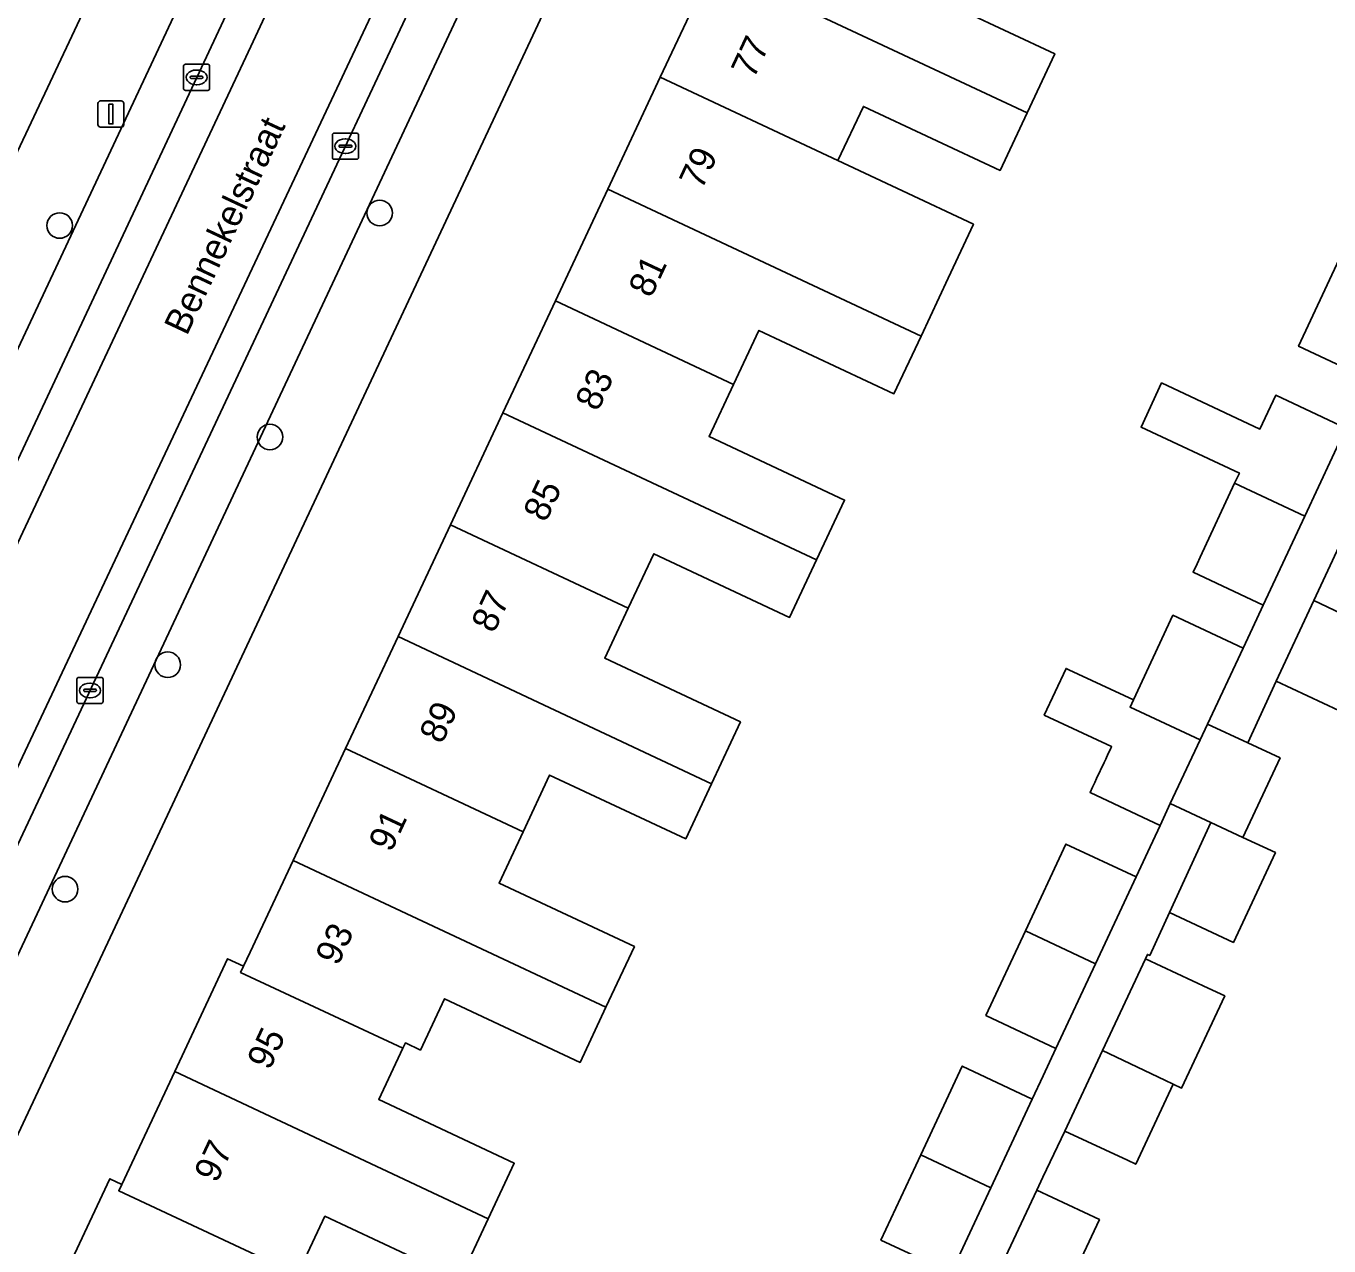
# Model space of a CAD drawing. Extents: x 159817 to 160765, y 380688 to 381638.
# Drawn here: x 160122.82 to 160172.67, y 381322.59 to 381369.25 of the extents above; entities that cross this region are included whole.
import ezdxf

# ---------------------------------------------------------------- set-up
doc = ezdxf.new("R2010")
doc.units = 0
for name, color, linetype in [('IMGEO_Boom', 7, 'Continuous'), ('IMGEO_Erf', 7, 'Continuous'), ('IMGEO_Kolk', 7, 'Continuous'), ('IMGEO_Lichtmast', 7, 'Continuous'), ('IMGEO_Openbare_ruimte_label', 7, 'Continuous'), ('IMGEO_Pand', 7, 'Continuous'), ('IMGEO_Pand_nummerreeks', 7, 'Continuous'), ('IMGEO_Parkeervlak_open', 7, 'Continuous'), ('IMGEO_Rijbaan_lokaal_gesloten', 7, 'Continuous'), ('IMGEO_Voetpad_halfverhard', 7, 'Continuous'), ('IMGEO_Voetpad_open', 7, 'Continuous')]:
    doc.layers.add(name, color=color, linetype=linetype)

msp = doc.modelspace()

# ---------------------------------------------------------------- linework, layer by layer
at = {"layer": 'IMGEO_Boom'}
for centre in [(160136.349, 381362.104), (160124.103, 381361.624), (160132.15, 381353.535), (160128.24, 381344.822), (160124.311, 381336.239)]:
    msp.add_circle(centre, 0.489, dxfattribs=at)
at = {"layer": 'IMGEO_Erf'}
for points in [[(160101.76, 381320.464), (160105.356, 381328.134), (160146.257, 381414.891)], [(160158.582, 381403.815), (160118.127, 381317.544)], [(160123.99, 381320.83), (160126.02, 381325.159), (160126.482, 381324.943), (160128.506, 381329.259), (160130.53, 381333.575), (160131.139, 381333.289), (160131.39, 381333.824), (160133.038, 381337.338), (160135.045, 381341.618), (160137.052, 381345.898), (160139.059, 381350.178), (160141.066, 381354.458), (160143.073, 381358.738), (160145.079, 381363.016), (160147.086, 381367.296), (160149.093, 381371.576)], [(160156.941, 381370.654), (160162.183, 381368.196), (160161.123, 381365.935), (160160.089, 381363.731), (160154.86, 381366.182), (160153.887, 381364.107), (160156.354, 381362.95), (160159.073, 381361.675), (160158.108, 381359.616), (160157.067, 381357.395), (160156.031, 381355.186), (160150.86, 381357.611), (160149.889, 381355.54), (160148.956, 381353.55), (160154.138, 381351.12), (160153.065, 381348.831), (160152.034, 381346.633), (160146.839, 381349.068), (160145.863, 381346.987), (160144.965, 381345.071), (160150.156, 381342.636), (160149.048, 381340.273), (160148.059, 381338.164), (160142.854, 381340.604), (160141.836, 381338.432), (160140.917, 381336.472), (160146.097, 381334.043), (160145.009, 381331.723), (160144.018, 381329.61), (160138.827, 381332.045), (160137.908, 381330.086), (160137.334, 381330.356), (160137.239, 381330.153), (160136.317, 381328.187), (160141.501, 381325.756), (160140.503, 381323.628), (160139.414, 381321.305), (160134.252, 381323.726), (160133.205, 381321.494)], [(160174.197, 381355.748), (160171.514, 381357.006), (160173.07, 381360.333)], [(160158.215, 381321.562), (160155.533, 381322.815), (160157.056, 381326.073), (160158.643, 381329.468), (160161.324, 381328.211), (160161.737, 381329.095), (160162.23, 381330.15), (160159.549, 381331.408), (160161.06, 381334.64), (160162.612, 381337.961), (160165.293, 381336.704), (160165.742, 381337.664), (160166.214, 381338.674), (160163.533, 381339.931), (160163.633, 381340.144), (160163.714, 381340.318), (160163.786, 381340.471), (160164.07, 381341.078), (160164.134, 381341.217), (160164.23, 381341.422), (160164.314, 381341.6), (160164.355, 381341.69), (160161.779, 381342.897), (160162.614, 381344.685), (160162.726, 381344.632), (160165.191, 381343.477), (160166.705, 381346.718), (160169.387, 381345.46), (160169.746, 381346.228), (160170.155, 381347.103), (160167.473, 381348.36), (160167.626, 381348.688), (160167.744, 381348.939), (160169.066, 381351.768), (160169.246, 381352.153), (160165.484, 381353.917), (160166.273, 381355.602), (160170.034, 381353.839), (160170.639, 381355.134), (160173.321, 381353.876)], [(160173.052, 381343.079), (160170.656, 381344.2), (160169.57, 381341.835), (160170.804, 381341.262), (160169.378, 381338.216), (160170.625, 381337.637), (160169.017, 381334.2), (160166.571, 381335.345), (160165.815, 381333.702), (160165.731, 381333.741), (160165.654, 381333.576), (160168.05, 381332.455), (160168.686, 381332.157), (160167.035, 381328.627), (160166.714, 381328.78), (160165.282, 381325.719), (160164.968, 381325.866), (160162.572, 381326.987), (160161.726, 381325.217), (160161.494, 381324.721), (160163.89, 381323.6), (160162.395, 381320.404)]]:
    msp.add_lwpolyline(points, dxfattribs=at)
at = {"layer": 'IMGEO_Kolk'}
for p, q in [((160128.841, 381366.865), (160128.841, 381367.717)), ((160128.916, 381367.791), (160129.768, 381367.791)), ((160129.842, 381367.717), (160129.842, 381366.865)), ((160129.1, 381367.285), (160129.1, 381367.297)), ((160129.538, 381367.248), (160129.14, 381367.248)), ((160129.143, 381367.334), (160129.541, 381367.334)), ((160129.329, 381367.571), (160129.354, 381367.571)), ((160129.584, 381367.297), (160129.584, 381367.285)), ((160129.768, 381366.791), (160128.916, 381366.791)), ((160129.352, 381367.011), (160129.327, 381367.011)), ((160134.614, 381365.158), (160135.466, 381365.158)), ((160134.539, 381364.232), (160134.539, 381365.084)), ((160134.798, 381364.652), (160134.798, 381364.664)), ((160135.236, 381364.615), (160134.838, 381364.615)), ((160134.841, 381364.701), (160135.239, 381364.701)), ((160135.027, 381364.938), (160135.052, 381364.938)), ((160135.282, 381364.664), (160135.282, 381364.652)), ((160135.54, 381365.084), (160135.54, 381364.232)), ((160135.466, 381364.158), (160134.614, 381364.158)), ((160135.05, 381364.378), (160135.025, 381364.378)), ((160124.765, 381343.415), (160124.765, 381344.267)), ((160124.84, 381344.341), (160125.692, 381344.341)), ((160125.766, 381344.267), (160125.766, 381343.415)), ((160125.024, 381343.835), (160125.024, 381343.847)), ((160125.462, 381343.798), (160125.064, 381343.798)), ((160125.067, 381343.884), (160125.465, 381343.884)), ((160125.253, 381344.121), (160125.278, 381344.121)), ((160125.508, 381343.847), (160125.508, 381343.835)), ((160125.692, 381343.341), (160124.84, 381343.341)), ((160125.276, 381343.561), (160125.251, 381343.561))]:
    msp.add_line(p, q, dxfattribs=at)
for points in [[(160128.841, 381366.865), (160128.841, 381367.717)], [(160128.916, 381367.791), (160129.768, 381367.791)], [(160129.842, 381367.717), (160129.842, 381366.865)], [(160129.768, 381366.791), (160128.916, 381366.791)], [(160134.614, 381365.158), (160135.466, 381365.158)], [(160134.539, 381364.232), (160134.539, 381365.084)], [(160135.54, 381365.084), (160135.54, 381364.232)], [(160135.466, 381364.158), (160134.614, 381364.158)], [(160124.765, 381343.415), (160124.765, 381344.267)], [(160124.84, 381344.341), (160125.692, 381344.341)], [(160125.766, 381344.267), (160125.766, 381343.415)], [(160125.692, 381343.341), (160124.84, 381343.341)]]:
    msp.add_lwpolyline(points, dxfattribs=at)
for centre, radius, start, end in [((160128.918, 381367.715), 0.0765, 91.552, 178.448), ((160128.918, 381367.715), 0.0765, 91.552, 178.448), ((160129.766, 381367.715), 0.0765, 1.552, 88.448), ((160129.766, 381367.715), 0.0765, 1.552, 88.448), ((160129.14, 381367.294), 0.0403, 85.8775, 175.7526), ((160129.137, 381367.284), 0.0366, 178.938, 274.7102), ((160129.541, 381367.291), 0.043, 264.8664, 352.4533), ((160129.545, 381367.296), 0.0386, 1.7309, 96.639), ((160128.918, 381366.867), 0.0765, 181.552, 268.448), ((160128.918, 381366.867), 0.0765, 181.552, 268.448), ((160129.766, 381366.867), 0.0765, 271.552, 358.448), ((160129.766, 381366.867), 0.0765, 271.552, 358.448), ((160134.616, 381365.082), 0.0765, 91.552, 178.448), ((160134.616, 381365.082), 0.0765, 91.552, 178.448), ((160135.464, 381365.082), 0.0765, 1.552, 88.448), ((160135.464, 381365.082), 0.0765, 1.552, 88.448), ((160134.838, 381364.661), 0.0403, 85.8775, 175.7526), ((160134.835, 381364.651), 0.0366, 178.938, 274.7102), ((160135.239, 381364.658), 0.043, 264.8664, 352.4533), ((160135.243, 381364.663), 0.0386, 1.7309, 96.639), ((160134.616, 381364.234), 0.0765, 181.552, 268.448), ((160134.616, 381364.234), 0.0765, 181.552, 268.448), ((160135.464, 381364.234), 0.0765, 271.552, 358.448), ((160135.464, 381364.234), 0.0765, 271.552, 358.448), ((160124.842, 381344.265), 0.0765, 91.552, 178.448), ((160124.842, 381344.265), 0.0765, 91.552, 178.448), ((160125.69, 381344.265), 0.0765, 1.552, 88.448), ((160125.69, 381344.265), 0.0765, 1.552, 88.448), ((160125.064, 381343.844), 0.0403, 85.8775, 175.7526), ((160125.061, 381343.834), 0.0366, 178.938, 274.7102), ((160125.465, 381343.841), 0.043, 264.8664, 352.4533), ((160125.469, 381343.846), 0.0386, 1.7309, 96.639), ((160124.842, 381343.417), 0.0765, 181.552, 268.448), ((160124.842, 381343.417), 0.0765, 181.552, 268.448), ((160125.69, 381343.417), 0.0765, 271.552, 358.448), ((160125.69, 381343.417), 0.0765, 271.552, 358.448)]:
    msp.add_arc(centre, radius, start, end, dxfattribs=at)
for centre, major_axis, ratio, start_param, end_param in [((160129.328, 381367.291), (-0.387, 0.002), 0.722429, 4.712389, 7.853982), ((160129.353, 381367.291), (-0.39, 0.002), 0.717154, 1.570796, 4.712389), ((160135.026, 381364.658), (-0.387, 0.002), 0.722429, 4.712389, 7.853982), ((160135.051, 381364.658), (-0.39, 0.002), 0.717154, 1.570796, 4.712389), ((160125.252, 381343.841), (-0.387, 0.002), 0.722429, 4.712389, 7.853982), ((160125.277, 381343.841), (-0.39, 0.002), 0.717154, 1.570796, 4.712389)]:
    msp.add_ellipse(centre, major_axis=major_axis, ratio=ratio, start_param=start_param, end_param=end_param, dxfattribs=at)
at = {"layer": 'IMGEO_Lichtmast'}
for p, q in [((160125.57, 381365.488), (160125.57, 381366.288)), ((160125.57, 381366.288), (160125.57, 381365.488)), ((160125.67, 381366.388), (160126.46, 381366.388)), ((160126.46, 381366.388), (160125.67, 381366.388)), ((160126.56, 381366.288), (160126.56, 381365.488)), ((160126.56, 381365.488), (160126.56, 381366.288)), ((160126.46, 381365.388), (160125.67, 381365.388)), ((160125.67, 381365.388), (160126.46, 381365.388))]:
    msp.add_line(p, q, dxfattribs=at)
msp.add_lwpolyline([(160125.99, 381366.263), (160126.14, 381366.263), (160126.14, 381365.513), (160125.99, 381365.513), (160125.99, 381366.263)], dxfattribs=at)
for centre, start, end in [((160125.67, 381366.288), 90, 180), ((160125.67, 381366.288), 90, 180), ((160126.46, 381366.288), 0, 90), ((160126.46, 381366.288), 360, 90), ((160125.67, 381365.488), 180, 270), ((160125.67, 381365.488), 180, 270), ((160126.46, 381365.488), 270, 0), ((160126.46, 381365.488), 270, 0)]:
    msp.add_arc(centre, 0.1, start, end, dxfattribs=at)
at = {"layer": 'IMGEO_Pand'}
for points in [[(160149.093, 381371.576), (160161.123, 381365.935), (160162.183, 381368.196), (160156.941, 381370.654), (160157.888, 381372.673), (160151.1, 381375.856)], [(160149.093, 381371.576), (160147.086, 381367.296), (160153.887, 381364.107), (160154.86, 381366.182), (160160.089, 381363.731), (160161.123, 381365.935)], [(160156.354, 381362.95), (160153.887, 381364.107), (160147.086, 381367.296), (160145.079, 381363.016), (160157.067, 381357.395), (160158.108, 381359.616), (160159.073, 381361.675)], [(160145.079, 381363.016), (160143.073, 381358.738), (160149.889, 381355.54), (160150.86, 381357.611), (160156.031, 381355.186), (160157.067, 381357.395)], [(160175.752, 381359.075), (160173.07, 381360.333), (160171.514, 381357.006), (160174.197, 381355.748)], [(160141.066, 381354.458), (160153.065, 381348.831), (160154.138, 381351.12), (160148.956, 381353.55), (160149.889, 381355.54), (160143.073, 381358.738)], [(160173.321, 381353.876), (160170.639, 381355.134), (160170.034, 381353.839), (160166.273, 381355.602), (160165.484, 381353.917), (160169.246, 381352.153), (160169.066, 381351.768), (160171.748, 381350.511)], [(160141.066, 381354.458), (160139.059, 381350.178), (160145.863, 381346.987), (160146.839, 381349.068), (160152.034, 381346.633), (160153.065, 381348.831)], [(160171.748, 381350.511), (160169.066, 381351.768), (160167.744, 381348.939), (160167.626, 381348.688), (160167.473, 381348.36), (160170.155, 381347.103)], [(160149.048, 381340.273), (160150.156, 381342.636), (160144.965, 381345.071), (160145.863, 381346.987), (160139.059, 381350.178), (160137.052, 381345.898)], [(160176.003, 381349.388), (160173.606, 381350.509), (160172.098, 381347.284), (160174.486, 381346.145)], [(160172.098, 381347.284), (160170.656, 381344.2), (160173.052, 381343.079), (160174.486, 381346.145)], [(160169.387, 381345.46), (160166.705, 381346.718), (160165.191, 381343.477), (160165.063, 381343.204), (160167.745, 381341.947), (160168.027, 381342.551)], [(160135.045, 381341.618), (160141.836, 381338.432), (160142.854, 381340.604), (160148.059, 381338.164), (160149.048, 381340.273), (160137.052, 381345.898)], [(160167.745, 381341.947), (160165.063, 381343.204), (160165.191, 381343.477), (160162.726, 381344.632), (160162.614, 381344.685), (160161.779, 381342.897), (160164.355, 381341.69), (160164.314, 381341.6), (160164.23, 381341.422), (160164.134, 381341.217), (160164.07, 381341.078), (160163.786, 381340.471), (160163.714, 381340.318), (160163.633, 381340.144), (160163.533, 381339.931), (160166.214, 381338.674), (160166.605, 381339.509)], [(160170.804, 381341.262), (160169.57, 381341.835), (160168.027, 381342.551), (160167.745, 381341.947), (160166.605, 381339.509), (160168.154, 381338.785), (160169.378, 381338.216)], [(160135.045, 381341.618), (160133.038, 381337.338), (160145.009, 381331.723), (160146.097, 381334.043), (160140.917, 381336.472), (160141.836, 381338.432)], [(160170.625, 381337.637), (160169.378, 381338.216), (160168.154, 381338.785), (160166.571, 381335.345), (160169.017, 381334.2)], [(160165.293, 381336.704), (160162.612, 381337.961), (160161.06, 381334.64), (160163.741, 381333.383)], [(160131.03, 381333.055), (160137.239, 381330.153), (160137.334, 381330.356), (160137.908, 381330.086), (160138.827, 381332.045), (160144.018, 381329.61), (160145.009, 381331.723), (160133.038, 381337.338), (160131.39, 381333.824), (160131.139, 381333.289)], [(160163.741, 381333.383), (160161.06, 381334.64), (160159.549, 381331.408), (160162.23, 381330.15)], [(160131.139, 381333.289), (160130.53, 381333.575), (160128.506, 381329.259), (160140.503, 381323.628), (160141.501, 381325.756), (160136.317, 381328.187), (160137.239, 381330.153), (160131.03, 381333.055)], [(160165.654, 381333.576), (160164.014, 381330.071), (160166.401, 381328.93), (160166.714, 381328.78), (160167.035, 381328.627), (160168.686, 381332.157), (160168.05, 381332.455)], [(160166.714, 381328.78), (160166.401, 381328.93), (160164.014, 381330.071), (160162.572, 381326.987), (160164.968, 381325.866), (160165.282, 381325.719)], [(160133.205, 381321.494), (160134.252, 381323.726), (160139.414, 381321.305), (160140.503, 381323.628), (160128.506, 381329.259), (160126.482, 381324.943), (160126.367, 381324.703)], [(160161.324, 381328.211), (160158.643, 381329.468), (160157.056, 381326.073), (160159.736, 381324.815)], [(160159.736, 381324.815), (160157.056, 381326.073), (160155.533, 381322.815), (160158.215, 381321.562)], [(160133.205, 381321.494), (160126.367, 381324.703), (160126.482, 381324.943), (160126.02, 381325.159), (160123.99, 381320.83), (160136.79, 381314.152), (160137.962, 381316.651), (160137.405, 381316.912), (160132.201, 381319.352)], [(160163.89, 381323.6), (160161.494, 381324.721), (160160.009, 381321.546), (160162.395, 381320.404)]]:
    msp.add_lwpolyline(points, close=True, dxfattribs=at)
at = {"layer": 'IMGEO_Parkeervlak_open'}
for points in [[(160109.962, 381325.916), (160159.942, 381432.616)], [(160165.725, 381430.065), (160154.812, 381406.917), (160141.981, 381379.468), (160115.621, 381323.299)], [(160132.786, 381378.835), (160109.637, 381329.493), (160109.585, 381329.153), (160109.616, 381328.709), (160110.034, 381327.483)], [(160118.484, 381325.176), (160142.987, 381377.43)]]:
    msp.add_lwpolyline(points, dxfattribs=at)
at = {"layer": 'IMGEO_Rijbaan_lokaal_gesloten'}
for points in [[(160149.403, 381406.998), (160161.388, 381432.416), (160160.131, 381433.028), (160159.942, 381432.616), (160109.962, 381325.916), (160111.169, 381325.358), (160113.872, 381331.126), (160131.419, 381368.47)], [(160164.648, 381430.832), (160161.388, 381432.416), (160149.403, 381406.998), (160131.419, 381368.47), (160113.872, 381331.126), (160111.169, 381325.358), (160114.453, 381323.839), (160117.12, 381329.501), (160141.773, 381381.897), (160157.697, 381416.082)], [(160141.981, 381379.468), (160154.812, 381406.917), (160165.725, 381430.065), (160165.818, 381430.263), (160164.648, 381430.832), (160157.697, 381416.082), (160141.773, 381381.897), (160117.12, 381329.501), (160114.453, 381323.839), (160115.621, 381323.299)]]:
    msp.add_lwpolyline(points, close=True, dxfattribs=at)
at = {"layer": 'IMGEO_Voetpad_halfverhard'}
for points in [[(160173.321, 381353.876), (160171.748, 381350.511), (160170.155, 381347.103), (160169.746, 381346.228), (160169.387, 381345.46), (160168.027, 381342.551), (160169.57, 381341.835), (160170.656, 381344.2), (160172.098, 381347.284), (160173.606, 381350.509)], [(160160.009, 381321.546), (160161.494, 381324.721), (160161.726, 381325.217), (160162.572, 381326.987), (160164.014, 381330.071), (160165.654, 381333.576), (160165.731, 381333.741), (160165.815, 381333.702), (160166.571, 381335.345), (160168.154, 381338.785), (160166.605, 381339.509), (160166.214, 381338.674), (160165.742, 381337.664), (160165.293, 381336.704), (160163.741, 381333.383), (160162.23, 381330.15), (160161.737, 381329.095), (160161.324, 381328.211), (160159.736, 381324.815), (160158.215, 381321.562)]]:
    msp.add_lwpolyline(points, dxfattribs=at)
at = {"layer": 'IMGEO_Voetpad_open'}
for points in [[(160118.21, 381314.096), (160118.127, 381317.544), (160158.582, 381403.815), (160159.202, 381405.137), (160197.851, 381487.555)], [(160158.462, 381438.892), (160156.601, 381436.871), (160155.458, 381434.407), (160147.119, 381416.719), (160146.257, 381414.891), (160105.356, 381328.134), (160109.962, 381325.916)], [(160110.034, 381327.483), (160109.616, 381328.709), (160109.585, 381329.153), (160109.637, 381329.493), (160132.786, 381378.835)], [(160142.987, 381377.43), (160118.484, 381325.176)]]:
    msp.add_lwpolyline(points, dxfattribs=at)

# ---------------------------------------------------------------- texts
at = {"layer": 'IMGEO_Openbare_ruimte_label'}
msp.add_text('Bennekelstraat', height=1, rotation=64.8446, dxfattribs=at).set_placement((160128.969, 381357.375))
at = {"layer": 'IMGEO_Pand_nummerreeks'}
for s, rotation, p in [('77', 64.8764, (160150.663, 381367.2)), ('79', 64.876, (160148.675, 381362.959)), ('81', 64.8764, (160146.734, 381358.819)), ('83', 64.8764, (160144.697, 381354.476)), ('85', 64.8764, (160142.708, 381350.235)), ('87', 64.8764, (160140.719, 381345.993)), ('89', 64.8764, (160138.73, 381341.752)), ('91', 64.8764, (160136.789, 381337.613)), ('93', 64.8764, (160134.752, 381333.269)), ('95', 64.8756, (160132.137, 381329.277)), ('97', 64.8756, (160130.113, 381324.961))]:
    msp.add_text(s, height=1, rotation=rotation, dxfattribs=at).set_placement(p)

doc.saveas('drawing.dxf')
